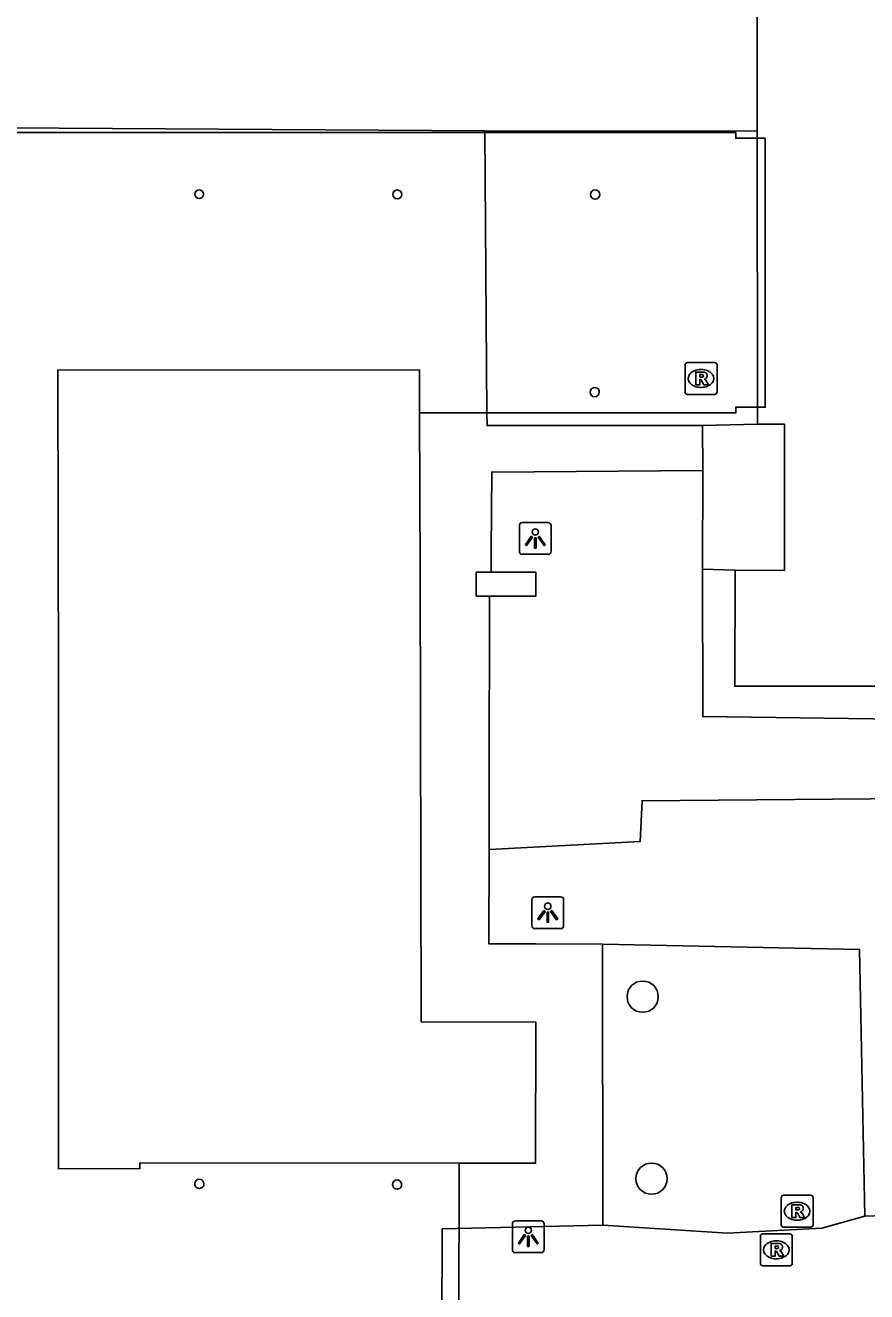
# Model space of a CAD drawing. Extents: x 161477 to 163040, y 383680 to 384868.
# Drawn here: x 161950.09 to 161976.46, y 384409.49 to 384449.15 of the extents above; entities that cross this region are included whole.
import ezdxf

# ---------------------------------------------------------------- set-up
doc = ezdxf.new("R2010")
doc.units = 0
for name, color, linetype in [('IMGEO_Boom', 7, 'Continuous'), ('IMGEO_Groenvoorziening', 7, 'Continuous'), ('IMGEO_Lichtpunt', 7, 'Continuous'), ('IMGEO_Pand', 7, 'Continuous'), ('IMGEO_Pand_overbouw', 7, 'Continuous'), ('IMGEO_Rioolput', 7, 'Continuous'), ('IMGEO_Voetpad_open', 7, 'Continuous')]:
    doc.layers.add(name, color=color, linetype=linetype)

msp = doc.modelspace()

# ---------------------------------------------------------------- linework, layer by layer
at = {"layer": 'IMGEO_Boom'}
for centre in [(161969.44, 384418.73), (161969.72, 384413.03)]:
    msp.add_circle(centre, 0.489, dxfattribs=at)
at = {"layer": 'IMGEO_Groenvoorziening'}
for points in [[(161964.629, 384423.34), (161964.84, 384423.351), (161969.366, 384423.584), (161969.424, 384424.863), (161977.785, 384424.939), (161978.179, 384424.943)], [(161968.181, 384420.375), (161976.239, 384420.209), (161976.4, 384411.853)], [(161968.187, 384411.57), (161972.1, 384411.323), (161975.057, 384411.481), (161976.4, 384411.853)], [(161976.4, 384411.853), (161978.189, 384411.916)]]:
    msp.add_lwpolyline(points, dxfattribs=at)
at = {"layer": 'IMGEO_Lichtpunt'}
for p, q in [((161965.577, 384433.483), (161965.577, 384432.676)), ((161965.577, 384433.483), (161965.577, 384432.676)), ((161966.479, 384433.578), (161965.671, 384433.578)), ((161966.479, 384433.578), (161965.671, 384433.578)), ((161966.573, 384432.676), (161966.573, 384433.483)), ((161966.573, 384432.676), (161966.573, 384433.483)), ((161965.671, 384432.582), (161966.479, 384432.582)), ((161965.671, 384432.582), (161966.479, 384432.582)), ((161965.967, 384421.763), (161965.967, 384420.956)), ((161965.967, 384421.763), (161965.967, 384420.956)), ((161966.869, 384421.858), (161966.061, 384421.858)), ((161966.869, 384421.858), (161966.061, 384421.858)), ((161966.963, 384420.956), (161966.963, 384421.763)), ((161966.963, 384420.956), (161966.963, 384421.763)), ((161966.061, 384420.862), (161966.869, 384420.862)), ((161966.061, 384420.862), (161966.869, 384420.862)), ((161966.259, 384411.708), (161965.451, 384411.708)), ((161966.259, 384411.708), (161965.451, 384411.708)), ((161965.357, 384411.613), (161965.357, 384410.806)), ((161965.357, 384411.613), (161965.357, 384410.806)), ((161966.353, 384410.806), (161966.353, 384411.613)), ((161966.353, 384410.806), (161966.353, 384411.613)), ((161965.451, 384410.712), (161966.259, 384410.712)), ((161965.451, 384410.712), (161966.259, 384410.712))]:
    msp.add_line(p, q, dxfattribs=at)
for points in [[(161965.951, 384433.147), (161965.99, 384433.119), (161965.802, 384432.857), (161965.764, 384432.884), (161965.951, 384433.147)], [(161966.053, 384433.099), (161966.1, 384433.099), (161966.1, 384432.777), (161966.053, 384432.777), (161966.053, 384433.099)], [(161966.163, 384433.119), (161966.201, 384433.146), (161966.388, 384432.884), (161966.349, 384432.856), (161966.163, 384433.119)], [(161966.341, 384421.427), (161966.38, 384421.399), (161966.192, 384421.137), (161966.154, 384421.164), (161966.341, 384421.427)], [(161966.443, 384421.379), (161966.49, 384421.379), (161966.49, 384421.057), (161966.443, 384421.057), (161966.443, 384421.379)], [(161966.553, 384421.399), (161966.591, 384421.426), (161966.778, 384421.164), (161966.739, 384421.136), (161966.553, 384421.399)], [(161965.731, 384411.277), (161965.77, 384411.249), (161965.582, 384410.987), (161965.544, 384411.014), (161965.731, 384411.277)], [(161965.943, 384411.249), (161965.981, 384411.276), (161966.168, 384411.014), (161966.129, 384410.986), (161965.943, 384411.249)], [(161965.833, 384411.229), (161965.88, 384411.229), (161965.88, 384410.907), (161965.833, 384410.907), (161965.833, 384411.229)]]:
    msp.add_lwpolyline(points, dxfattribs=at)
for centre in [(161966.076, 384433.281), (161966.466, 384421.561), (161965.856, 384411.411)]:
    msp.add_circle(centre, 0.0994, dxfattribs=at)
for centre, start, end in [((161965.671, 384433.483), 90, 180), ((161965.671, 384433.483), 90, 180), ((161966.479, 384433.483), 0, 90), ((161966.479, 384433.483), 0, 90), ((161965.671, 384432.676), 180, 270), ((161965.671, 384432.676), 180, 270), ((161966.479, 384432.676), 270, 0), ((161966.479, 384432.676), 270, 360), ((161966.061, 384421.763), 90, 180), ((161966.061, 384421.763), 90, 180), ((161966.869, 384421.763), 0, 90), ((161966.869, 384421.763), 0, 90), ((161966.061, 384420.956), 180, 270), ((161966.061, 384420.956), 180, 270), ((161966.869, 384420.956), 270, 0), ((161966.869, 384420.956), 270, 360), ((161965.451, 384411.613), 90, 180), ((161965.451, 384411.613), 90, 180), ((161966.259, 384411.613), 0, 90), ((161966.259, 384411.613), 0, 90), ((161965.451, 384410.806), 180, 270), ((161965.451, 384410.806), 180, 270), ((161966.259, 384410.806), 270, 0), ((161966.259, 384410.806), 270, 360)]:
    msp.add_arc(centre, 0.0946, start, end, dxfattribs=at)
at = {"layer": 'IMGEO_Pand'}
for points in [[(161973.024, 384445.839), (161972.98, 384481.996), (161973.195, 384482.006), (161973.203, 384482.222), (161979.522, 384482.177), (161979.522, 384482.397), (161979.466, 384490.06)], [(161973.036, 384436.656), (161973.035, 384437.009), (161973.024, 384445.839)], [(161953.687, 384413.529), (161953.687, 384413.478), (161953.687, 384413.339), (161951.129, 384413.346), (161951.131, 384425.885), (161951.139, 384428.267), (161951.118, 384438.362), (161962.448, 384438.351), (161962.451, 384437.011), (161962.464, 384432.051), (161962.499, 384417.937), (161966.089, 384417.934), (161966.083, 384413.513), (161963.693, 384413.516), (161953.687, 384413.529)], [(161973.036, 384436.656), (161973.282, 384436.656), (161973.882, 384436.656), (161973.885, 384432.076), (161972.338, 384432.082)], [(161964.644, 384431.274), (161964.225, 384431.274), (161964.226, 384432.024), (161964.692, 384432.024)], [(161964.692, 384432.024), (161966.096, 384432.023), (161966.095, 384431.273), (161964.644, 384431.274)], [(161972.338, 384432.082), (161972.328, 384428.45), (161979.195, 384428.457)]]:
    msp.add_lwpolyline(points, dxfattribs=at)
for centre, radius, start, end in [((161955.543, 384443.859), 0.137, 0.0322, 179.9678), ((161955.543, 384443.86), 0.137, 180.2788, 359.7212), ((161961.753, 384443.853), 0.139, 0.0749, 179.9251), ((161961.753, 384443.853), 0.139, 180.1332, 359.8668), ((161967.952, 384443.852), 0.143, 0.025, 179.975), ((161967.952, 384443.852), 0.143, 180.025, 359.975), ((161967.939, 384437.662), 0.143, 359.6257, 180.3743), ((161967.939, 384437.661), 0.143, 180.025, 359.975), ((161955.547, 384412.867), 0.145, 0.3331, 179.6669), ((161955.547, 384412.868), 0.145, 179.937, 0.063), ((161961.745, 384412.847), 0.143, 0.2815, 179.7185), ((161961.745, 384412.847), 0.143, 179.7487, 0.2513)]:
    msp.add_arc(centre, radius, start, end, dxfattribs=at)
at = {"layer": 'IMGEO_Pand_overbouw'}
msp.add_lwpolyline([(161963.693, 384413.516), (161953.687, 384413.529), (161953.687, 384413.339), (161951.129, 384413.346), (161951.131, 384425.885), (161951.139, 384428.267), (161951.118, 384438.362), (161962.448, 384438.351), (161962.451, 384437.011), (161972.356, 384437.009), (161972.356, 384437.189), (161973.282, 384437.189), (161973.277, 384444.711), (161973.276, 384445.611), (161972.358, 384445.611), (161972.358, 384445.791), (161947.435, 384445.796), (161947.421, 384398.521), (161949.962, 384398.52), (161952.383, 384398.52), (161963.654, 384398.519)], close=True, dxfattribs=at)
at = {"layer": 'IMGEO_Rioolput'}
for p, q in [((161970.769, 384437.664), (161970.769, 384438.516)), ((161970.844, 384438.59), (161971.696, 384438.59)), ((161971.257, 384438.37), (161971.282, 384438.37)), ((161971.77, 384438.516), (161971.77, 384437.664)), ((161971.28, 384437.81), (161971.255, 384437.81)), ((161971.696, 384437.59), (161970.844, 384437.59)), ((161973.779, 384411.584), (161973.779, 384412.436)), ((161973.854, 384412.51), (161974.706, 384412.51)), ((161974.78, 384412.436), (161974.78, 384411.584)), ((161974.267, 384412.29), (161974.292, 384412.29)), ((161974.29, 384411.73), (161974.265, 384411.73)), ((161973.204, 384411.3), (161974.056, 384411.3)), ((161974.706, 384411.51), (161973.854, 384411.51)), ((161973.129, 384410.374), (161973.129, 384411.226)), ((161973.617, 384411.08), (161973.642, 384411.08)), ((161974.13, 384411.226), (161974.13, 384410.374)), ((161973.64, 384410.52), (161973.615, 384410.52)), ((161974.056, 384410.3), (161973.204, 384410.3))]:
    msp.add_line(p, q, dxfattribs=at)
for points in [[(161970.769, 384437.664), (161970.769, 384438.516)], [(161970.844, 384438.59), (161971.696, 384438.59)], [(161971.358, 384438.288), (161971.106, 384438.29), (161971.106, 384437.89)], [(161971.284, 384438.209), (161971.23, 384438.209), (161971.23, 384438.128)], [(161971.77, 384438.516), (161971.77, 384437.664)], [(161971.106, 384437.89), (161971.23, 384437.89), (161971.23, 384438.052), (161971.241, 384438.052)], [(161971.23, 384438.128), (161971.282, 384438.128)], [(161971.288, 384438.023), (161971.359, 384437.89), (161971.499, 384437.89), (161971.434, 384438.016)], [(161971.696, 384437.59), (161970.844, 384437.59)], [(161973.779, 384411.584), (161973.779, 384412.436)], [(161973.854, 384412.51), (161974.706, 384412.51)], [(161974.78, 384412.436), (161974.78, 384411.584)], [(161974.368, 384412.208), (161974.116, 384412.21), (161974.116, 384411.81)], [(161974.294, 384412.129), (161974.24, 384412.129), (161974.24, 384412.048)], [(161974.24, 384412.048), (161974.292, 384412.048)], [(161974.116, 384411.81), (161974.24, 384411.81), (161974.24, 384411.972), (161974.251, 384411.972)], [(161974.298, 384411.943), (161974.369, 384411.81), (161974.509, 384411.81), (161974.444, 384411.936)], [(161973.204, 384411.3), (161974.056, 384411.3)], [(161974.706, 384411.51), (161973.854, 384411.51)], [(161973.129, 384410.374), (161973.129, 384411.226)], [(161973.718, 384410.998), (161973.466, 384411), (161973.466, 384410.6)], [(161973.644, 384410.919), (161973.59, 384410.919), (161973.59, 384410.838)], [(161973.59, 384410.838), (161973.642, 384410.838)], [(161974.13, 384411.226), (161974.13, 384410.374)], [(161973.466, 384410.6), (161973.59, 384410.6), (161973.59, 384410.762), (161973.601, 384410.762)], [(161973.648, 384410.733), (161973.719, 384410.6), (161973.859, 384410.6), (161973.794, 384410.726)], [(161974.056, 384410.3), (161973.204, 384410.3)]]:
    msp.add_lwpolyline(points, dxfattribs=at)
for centre, radius, start, end in [((161970.846, 384438.514), 0.0765, 91.552, 178.448), ((161970.846, 384438.514), 0.0765, 91.552, 178.448), ((161971.29, 384438.113), 0.0964, 77.0061, 93.1865), ((161971.304, 384438.17), 0.0378, 276.6634, 79.6772), ((161971.357, 384438.178), 0.109, 350.3612, 89.416), ((161971.694, 384438.514), 0.0765, 1.552, 88.448), ((161971.694, 384438.514), 0.0765, 1.552, 88.448), ((161971.24, 384437.999), 0.0533, 26.0293, 88.6989), ((161971.266, 384438.317), 0.19, 274.7715, 282.9687), ((161971.355, 384438.178), 0.112, 277.5842, 350.9817), ((161971.339, 384437.963), 0.108, 29.5134, 73.7905), ((161970.846, 384437.666), 0.0765, 181.552, 268.448), ((161970.846, 384437.666), 0.0765, 181.552, 268.448), ((161971.694, 384437.666), 0.0765, 271.552, 358.448), ((161971.694, 384437.666), 0.0765, 271.552, 358.448), ((161973.856, 384412.434), 0.0765, 91.552, 178.448), ((161973.856, 384412.434), 0.0765, 91.552, 178.448), ((161974.704, 384412.434), 0.0765, 1.552, 88.448), ((161974.704, 384412.434), 0.0765, 1.552, 88.448), ((161974.276, 384412.237), 0.19, 274.7715, 282.9687), ((161974.3, 384412.033), 0.0964, 77.0061, 93.1865), ((161974.314, 384412.09), 0.0378, 276.6634, 79.6772), ((161974.367, 384412.098), 0.109, 350.3612, 89.416), ((161974.365, 384412.098), 0.112, 277.5842, 350.9817), ((161974.25, 384411.919), 0.0533, 26.0293, 88.6989), ((161974.349, 384411.883), 0.108, 29.5134, 73.7905), ((161973.206, 384411.224), 0.0765, 91.552, 178.448), ((161973.206, 384411.224), 0.0765, 91.552, 178.448), ((161973.856, 384411.586), 0.0765, 181.552, 268.448), ((161973.856, 384411.586), 0.0765, 181.552, 268.448), ((161974.054, 384411.224), 0.0765, 1.552, 88.448), ((161974.054, 384411.224), 0.0765, 1.552, 88.448), ((161974.704, 384411.586), 0.0765, 271.552, 358.448), ((161974.704, 384411.586), 0.0765, 271.552, 358.448), ((161973.626, 384411.027), 0.19, 274.7715, 282.9687), ((161973.65, 384410.823), 0.0964, 77.0061, 93.1865), ((161973.664, 384410.88), 0.0378, 276.6634, 79.6772), ((161973.717, 384410.888), 0.109, 350.3612, 89.416), ((161973.715, 384410.888), 0.112, 277.5842, 350.9817), ((161973.6, 384410.709), 0.0533, 26.0293, 88.6989), ((161973.699, 384410.673), 0.108, 29.5134, 73.7905), ((161973.206, 384410.376), 0.0765, 181.552, 268.448), ((161973.206, 384410.376), 0.0765, 181.552, 268.448), ((161974.054, 384410.376), 0.0765, 271.552, 358.448), ((161974.054, 384410.376), 0.0765, 271.552, 358.448)]:
    msp.add_arc(centre, radius, start, end, dxfattribs=at)
for centre, major_axis, ratio, start_param, end_param in [((161971.256, 384438.09), (-0.387, 0.002), 0.722429, 4.712389, 7.853982), ((161971.281, 384438.09), (-0.39, 0.002), 0.717154, 1.570796, 4.712389), ((161974.266, 384412.01), (-0.387, 0.002), 0.722429, 4.712389, 7.853982), ((161974.291, 384412.01), (-0.39, 0.002), 0.717154, 1.570796, 4.712389), ((161973.616, 384410.8), (-0.387, 0.002), 0.722429, 4.712389, 7.853982), ((161973.641, 384410.8), (-0.39, 0.002), 0.717154, 1.570796, 4.712389)]:
    msp.add_ellipse(centre, major_axis=major_axis, ratio=ratio, start_param=start_param, end_param=end_param, dxfattribs=at)
at = {"layer": 'IMGEO_Voetpad_open'}
for points in [[(161947.813, 384445.945), (161964.494, 384445.842)], [(161964.494, 384445.842), (161973.024, 384445.839)], [(161964.494, 384445.842), (161964.56, 384437.011), (161964.563, 384436.614), (161971.311, 384436.613)], [(161971.311, 384436.613), (161973.036, 384436.656)], [(161971.324, 384435.203), (161971.311, 384436.613)], [(161971.324, 384435.203), (161964.71, 384435.159), (161964.696, 384432.703), (161964.692, 384432.024)], [(161971.32, 384432.122), (161971.324, 384435.203)], [(161978.179, 384424.943), (161978.177, 384427.41), (161971.321, 384427.498), (161971.32, 384432.122)], [(161972.338, 384432.082), (161971.32, 384432.122)], [(161964.644, 384431.274), (161964.633, 384425.381), (161964.629, 384423.34)], [(161964.629, 384423.34), (161964.624, 384420.381), (161966.09, 384420.379), (161968.181, 384420.375)], [(161968.181, 384420.375), (161968.187, 384411.57)], [(161963.118, 384398.948), (161963.16, 384411.461), (161968.187, 384411.57)]]:
    msp.add_lwpolyline(points, dxfattribs=at)

doc.saveas('drawing.dxf')
